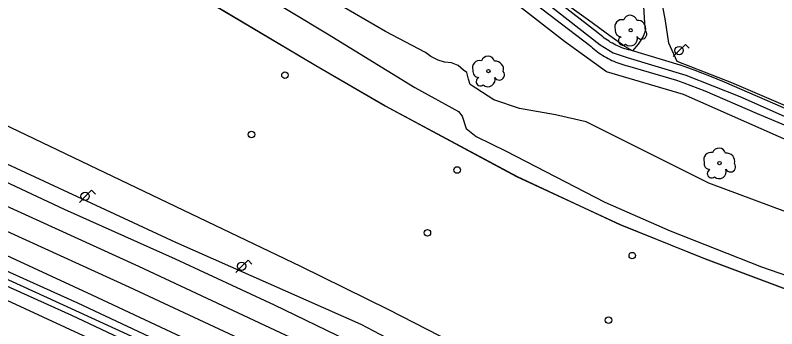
# Model space of a CAD drawing. Extents: x 282771 to 285132, y 4823109 to 4825496.
# Drawn here: x 283013.4 to 283130.2, y 4823691.6 to 4823739.6 of the extents above; entities that cross this region are included whole.
import ezdxf

# ---------------------------------------------------------------- set-up
doc = ezdxf.new("R2010")
doc.units = 0
for name, color, linetype in [('ARBOL', 7, 'Continuous'), ('BORDILLO', 7, 'Continuous'), ('CALLE-EJE', 7, 'Continuous'), ('CARRIL-BICI-AREA', 7, 'Continuous'), ('CARRIL-BICI-EJE', 7, 'Continuous'), ('FAROLA', 7, 'Continuous'), ('PARQUE-JARDIN-AREA', 7, 'Continuous'), ('POSTE', 7, 'Continuous'), ('SENAL-VIARIA', 7, 'Continuous'), ('TALUD', 7, 'Continuous'), ('VALLA', 7, 'Continuous'), ('ZONA-VERDE', 7, 'Continuous')]:
    doc.layers.add(name, color=color, linetype=linetype)

msp = doc.modelspace()

# ---------------------------------------------------------------- linework, layer by layer
at = {"layer": 'ARBOL'}
for centre in [(283107.79, 4823737.27), (283085.97, 4823731.02), (283121.41, 4823716.95)]:
    msp.add_circle(centre, 0.255, dxfattribs=at)
for centre, radius, start, end in [((283107.72, 4823738.53), 1.04, 15.6423, 161.3843), ((283106.46, 4823737.8), 1.1, 75.4318, 200.5561), ((283108.85, 4823737.53), 1.27, 345.0327, 95.7993), ((283106.35, 4823737.23), 0.935, 168.599, 268.1324), ((283109.46, 4823736.7), 0.797, 208.9625, 38.991), ((283106.59, 4823735.68), 0.672, 113.7367, 309.4725), ((283107.73, 4823735.98), 1.09, 228.9545, 17.928), ((283085.9, 4823732.28), 1.04, 15.6423, 161.3843), ((283084.64, 4823731.55), 1.1, 75.4318, 200.5561), ((283087.03, 4823731.28), 1.27, 345.0327, 95.7993), ((283084.53, 4823730.98), 0.935, 168.599, 268.1324), ((283087.64, 4823730.45), 0.797, 208.9625, 38.991), ((283084.77, 4823729.43), 0.672, 113.7367, 309.4725), ((283085.91, 4823729.73), 1.09, 228.9545, 17.928), ((283121.34, 4823718.21), 1.04, 15.6423, 161.3843), ((283120.08, 4823717.48), 1.1, 75.4318, 200.5561), ((283122.47, 4823717.21), 1.27, 345.0327, 95.7993), ((283119.97, 4823716.91), 0.935, 168.599, 268.1324), ((283123.08, 4823716.38), 0.797, 208.9625, 38.991), ((283120.21, 4823715.36), 0.672, 113.7367, 309.4725), ((283121.35, 4823715.66), 1.09, 228.9545, 17.928)]:
    msp.add_arc(centre, radius, start, end, dxfattribs=at)
at = {"layer": 'BORDILLO'}
for points in [[(282954.44, 4823742.87), (283012.16, 4823716.82), (283037.99, 4823704.85), (283066.4, 4823692.3), (283083.92, 4823683.09), (283102.94, 4823672.97), (283114.22, 4823666.48), (283129.82, 4823656.87), (283145.49, 4823646.36)], [(283006.75, 4823702.85), (283023, 4823695.57), (283034.84, 4823689.99), (283046.11, 4823684.81), (283058.36, 4823679.03), (283070.48, 4823673.01), (283083.86, 4823666.32), (283106.68, 4823653.82), (283107.24, 4823653.33), (283107.64, 4823652.8), (283107.88, 4823652.34), (283107.95, 4823651.74), (283107.41, 4823651.58), (283106.85, 4823651.62), (283106.29, 4823651.73), (283105.63, 4823652.03), (283082.86, 4823664.41), (283069.52, 4823671.08), (283057.42, 4823677.09), (283045.2, 4823682.86), (283033.93, 4823688.04), (283022.1, 4823693.61), (283005.86, 4823700.89)]]:
    msp.add_lwpolyline(points, dxfattribs=at)
at = {"layer": 'CALLE-EJE'}
msp.add_lwpolyline([(283294.29, 4823468.81), (283258.01, 4823514.54), (283226.47, 4823550.83), (283202.41, 4823577.06), (283189.42, 4823589.66), (283165.14, 4823611.35), (283145.12, 4823627.05), (283130.21, 4823637.38), (283109.55, 4823650.19), (283092.52, 4823660.31), (283068.24, 4823672.71), (283047.37, 4823683.04), (283019.6, 4823695.77), (282909.79, 4823745.92), (282811.54, 4823792.08)], dxfattribs=at)
at = {"layer": 'CARRIL-BICI-AREA'}
for points in [[(283137.35, 4823722.73), (283122.17, 4823729.34), (283121.06, 4823729.79), (283119.94, 4823730.23), (283118.83, 4823730.67), (283117.7, 4823731.1), (283116.58, 4823731.52), (283115.45, 4823731.94), (283115.38, 4823731.96), (283107.74, 4823734.21), (283107.45, 4823734.29), (283107.17, 4823734.37), (283106.89, 4823734.46), (283106.6, 4823734.55), (283106.33, 4823734.66), (283106.05, 4823734.77), (283105.78, 4823734.89), (283105.51, 4823735.01), (283105.24, 4823735.15), (283104.98, 4823735.29), (283104.72, 4823735.43), (283104.47, 4823735.59), (283104.22, 4823735.75), (283103.98, 4823735.91), (283103.74, 4823736.09), (283103.5, 4823736.27), (283103.27, 4823736.46), (283103.04, 4823736.65), (283102.82, 4823736.85), (283102.77, 4823736.9), (283082.21, 4823752.79)], [(283080.82, 4823750.76), (283101.48, 4823735.02), (283101.72, 4823734.8), (283101.96, 4823734.59), (283102.21, 4823734.38), (283102.46, 4823734.18), (283102.71, 4823733.98), (283102.97, 4823733.79), (283103.24, 4823733.61), (283103.51, 4823733.44), (283103.78, 4823733.27), (283104.06, 4823733.11), (283104.34, 4823732.95), (283104.63, 4823732.8), (283104.92, 4823732.66), (283105.21, 4823732.53), (283105.5, 4823732.4), (283105.8, 4823732.28), (283106.11, 4823732.17), (283106.41, 4823732.07), (283106.72, 4823731.97), (283107.03, 4823731.89), (283107.29, 4823731.82), (283114.83, 4823729.62), (283115.92, 4823729.22), (283117.01, 4823728.82), (283118.1, 4823728.41), (283119.18, 4823727.99), (283127.19, 4823724.53), (283136.09, 4823720.79)]]:
    msp.add_lwpolyline(points, dxfattribs=at)
at = {"layer": 'CARRIL-BICI-EJE'}
msp.add_lwpolyline([(283087.22, 4823747.5), (283103.13, 4823735.06), (283105.12, 4823733.84), (283107.24, 4823733.11), (283116.25, 4823730.41), (283124.53, 4823727.16), (283136.84, 4823721.7), (283151.4, 4823713.6), (283156.58, 4823710.62), (283158.7, 4823710.01), (283160.17, 4823710.37), (283162.57, 4823711.97), (283178.88, 4823722.41), (283191.99, 4823728.81), (283202.41, 4823732.38), (283230.59, 4823740.45)], dxfattribs=at)
at = {"layer": 'FAROLA'}
for p, q in [((283116.19, 4823735.11), (283115.25, 4823734.18)), ((283116.78, 4823734.52), (283116.19, 4823735.11)), ((283115.25, 4823734.18), (283114.32, 4823733.24)), ((283025.13, 4823712.79), (283024.19, 4823711.86)), ((283025.72, 4823712.2), (283025.13, 4823712.79)), ((283024.19, 4823711.86), (283023.26, 4823710.92)), ((283049.13, 4823702.09), (283048.19, 4823701.16)), ((283049.72, 4823701.5), (283049.13, 4823702.09)), ((283048.19, 4823701.16), (283047.26, 4823700.22))]:
    msp.add_line(p, q, dxfattribs=at)
for centre in [(283115.21, 4823734.18), (283024.15, 4823711.86), (283048.15, 4823701.16)]:
    msp.add_circle(centre, 0.637, dxfattribs=at)
at = {"layer": 'PARQUE-JARDIN-AREA'}
msp.add_lwpolyline([(283136.84, 4823695.68), (283119.25, 4823702.25), (283106.21, 4823707.48), (283090.36, 4823714.86), (283070.11, 4823725.69), (283059.51, 4823731.85), (283039.68, 4823743.67)], dxfattribs=at)
at = {"layer": 'POSTE'}
for centre in [(283054.79, 4823730.41), (283049.67, 4823721.32), (283081.2, 4823715.89), (283076.62, 4823706.26), (283108.04, 4823702.78), (283104.38, 4823692.9)]:
    msp.add_circle(centre, 0.5, dxfattribs=at)
at = {"layer": 'SENAL-VIARIA'}
for points in [[(282846.25, 4823786.41), (282892.2, 4823765.3), (282959.66, 4823734.22), (283032.31, 4823701.16), (283067.69, 4823684.63), (283081.79, 4823677.54), (283090.89, 4823672.36), (283104.6, 4823664.68), (283119.08, 4823655.76), (283131.83, 4823647.99), (283140.75, 4823642.34), (283151.2, 4823635.05), (283159.73, 4823628.52), (283171.14, 4823619.7), (283185.06, 4823607.64), (283196.9, 4823596.57), (283213.93, 4823579.42), (283296.14, 4823484.68), (283383.36, 4823382.03), (283466.69, 4823284.29)], [(282844.81, 4823783.28), (282890.76, 4823762.17), (282958.23, 4823731.09), (283030.87, 4823698.03), (283066.19, 4823681.53), (283080.16, 4823674.5), (283089.2, 4823669.36), (283102.86, 4823661.71), (283117.28, 4823652.83), (283130.01, 4823645.07), (283138.84, 4823639.47), (283149.16, 4823632.26), (283157.63, 4823625.79), (283168.95, 4823617.03), (283182.76, 4823605.08), (283194.5, 4823594.1), (283211.41, 4823577.07), (283293.52, 4823482.43), (283380.73, 4823379.8), (283464.06, 4823282.06)], [(283139.54, 4823627.65), (283129.34, 4823635), (283121.17, 4823640.29), (283111.24, 4823646.66), (283099.88, 4823653.29), (283089.21, 4823658.86), (283076.06, 4823665.72), (283065.69, 4823670.85), (283056.52, 4823675.49), (283042.5, 4823681.86), (283026.65, 4823689.24), (283012.22, 4823695.93), (283001.89, 4823700.64), (282986.03, 4823708.02), (282971.16, 4823714.74), (282955.76, 4823721.73), (282937.32, 4823730.17), (282918.44, 4823738.76), (282900.3, 4823747.11)], [(282916.74, 4823746.55), (282940.71, 4823735.5), (282958.15, 4823727.55), (282972.88, 4823720.83), (283001.03, 4823707.91), (283025.17, 4823696.78), (283044.59, 4823687.68), (283056.93, 4823681.84), (283080.5, 4823670.09), (283103.37, 4823657.29), (283117.55, 4823648.63), (283129.47, 4823641.18), (283139.16, 4823634.83)], [(283149.47, 4823640.81), (283129.97, 4823653.04), (283107.07, 4823666.86), (283091.08, 4823676.05), (283075.03, 4823684.64), (283064.36, 4823689.79), (283053.17, 4823695.21), (283037.98, 4823702.25), (283020.96, 4823709.82), (283001.02, 4823719.19), (282984.45, 4823726.53), (282944.95, 4823746.52)]]:
    msp.add_lwpolyline(points, dxfattribs=at)
at = {"layer": 'TALUD'}
for points in [[(282967.88, 4823793.44), (282973.83, 4823790.37), (282986.29, 4823782.53), (283002.35, 4823771.53), (283022.58, 4823759.86), (283039.72, 4823749.76), (283061.31, 4823736.74), (283074.71, 4823728.54), (283081.41, 4823724.83), (283081.97, 4823724.14), (283082.58, 4823722.24), (283084.1, 4823721.01), (283088.68, 4823718.75), (283103.82, 4823710.99), (283113.87, 4823706.6), (283127.86, 4823701.07), (283143.65, 4823695.62), (283155.59, 4823692.2), (283160.07, 4823691.69), (283193.87, 4823685.16), (283200.92, 4823684.44), (283212.21, 4823683.65)], [(283133.78, 4823708.66), (283119.78, 4823713.88), (283100.95, 4823723.25), (283096.29, 4823724.31), (283090.76, 4823725.3), (283086.81, 4823726.62), (283083.16, 4823729), (283082.91, 4823729.8), (283082.67, 4823730.83), (283082.18, 4823731.16), (283081.32, 4823731.88), (283080.32, 4823732.3), (283079.27, 4823732.42), (283078.3, 4823732.72), (283077.13, 4823733.27), (283076.32, 4823733.86), (283070.2, 4823737.11), (283060.67, 4823742.67)]]:
    msp.add_lwpolyline(points, dxfattribs=at)
at = {"layer": 'VALLA'}
for points in [[(283039.7, 4823743.69), (283059.53, 4823731.87), (283070.13, 4823725.71), (283090.38, 4823714.88), (283106.23, 4823707.5), (283119.27, 4823702.27), (283136.86, 4823695.7)], [(283005.44, 4823725.87), (283040.39, 4823709.16), (283057.16, 4823701.17), (283070.66, 4823694.53), (283105.52, 4823676.69), (283117.45, 4823670.15)]]:
    msp.add_lwpolyline(points, dxfattribs=at)
at = {"layer": 'ZONA-VERDE'}
for p, q in [((283113.14, 4823738.71), (283111.28, 4823749.04)), ((283101.31, 4823738.83), (283096.84, 4823742.07)), ((283109.69, 4823741.72), (283109.91, 4823738.37)), ((283104.59, 4823736.42), (283101.31, 4823738.83)), ((283109.91, 4823738.37), (283110.02, 4823737.14)), ((283113.64, 4823735.31), (283113.14, 4823738.71)), ((283110.02, 4823737.14), (283109.69, 4823736.3)), ((283106.89, 4823734.79), (283104.59, 4823736.42)), ((283109.69, 4823736.3), (283108.96, 4823735.13)), ((283108.07, 4823734.13), (283106.89, 4823734.79)), ((283108.96, 4823735.13), (283108.07, 4823734.13)), ((283114.94, 4823732.49), (283113.64, 4823735.31)), ((283123.3, 4823729.25), (283114.94, 4823732.49)), ((283133.39, 4823724.88), (283123.3, 4823729.25))]:
    msp.add_line(p, q, dxfattribs=at)
for points in [[(283039.7, 4823743.69), (283059.53, 4823731.87), (283070.13, 4823725.71), (283090.38, 4823714.88), (283106.23, 4823707.5), (283119.27, 4823702.27), (283136.86, 4823695.7)], [(283132.67, 4823720.06), (283115.88, 4823727.44), (283104.06, 4823730.93), (283097.65, 4823735.58), (283089.84, 4823741.61)]]:
    msp.add_lwpolyline(points, dxfattribs=at)

doc.saveas('drawing.dxf')
